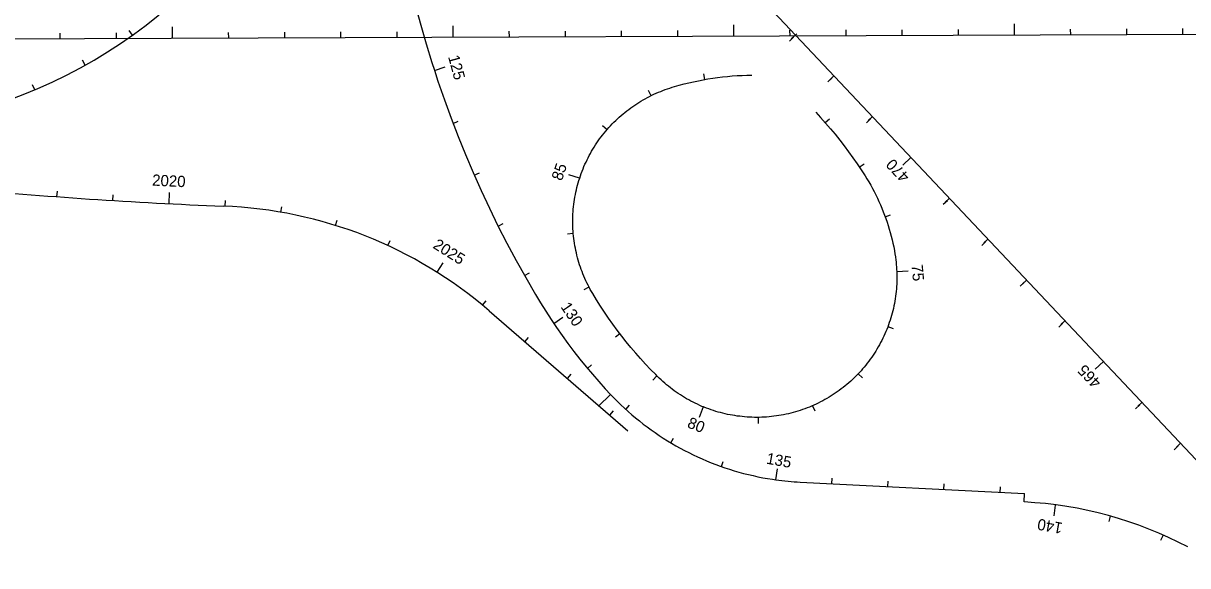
# Model space of a CAD drawing. Extents: x 448091 to 665917, y 1461380 to 1587607.
# Drawn here: x 571941 to 574015, y 1530872 to 1531839 of the extents above; entities that cross this region are included whole.
import ezdxf

# ---------------------------------------------------------------- set-up
doc = ezdxf.new("R2010")
doc.units = 0
doc.layers.add('TextShtNo', color=7, linetype='Continuous')
doc.layers.add('TextTitle', color=7, linetype='Continuous')

msp = doc.modelspace()

# ---------------------------------------------------------------- linework, layer by layer
at = {"layer": 'TextShtNo'}
for p, q in [((570272.5, 1531804.8), (575397.9, 1531824.8)), ((572770.7, 1531326.4), (573018, 1531112.9)), ((572965.4, 1531156.9), (572987, 1531177.3)), ((573324.9, 1531021.1), (573724.7, 1531000.9)), ((573723.8, 1530985.9), (573724.5, 1531000.9))]:
    msp.add_line(p, q, dxfattribs=at)
for points in [[(574208.2, 1530872.3), (571463.6, 1533781.7)], [(572639.8, 1531869.6), (572648.8, 1531835.8), (572658.5, 1531802.4), (572668.8, 1531769.1), (572673.3, 1531755.1)], [(572673.3, 1531755.1), (572679.5, 1531735.7), (572690.9, 1531702.7), (572702.9, 1531670.1), (572715.3, 1531637.4), (572728.5, 1531605), (572742.1, 1531573), (572756.5, 1531541), (572771.2, 1531509.5), (572786.4, 1531478.1), (572802.4, 1531446.9), (572818.8, 1531416.2), (572835.8, 1531385.7), (572853.2, 1531355.5), (572862.2, 1531340.5), (572871.5, 1531325.7), (572881, 1531311.1), (572885.8, 1531304)], [(572932, 1531562.9), (572932, 1531563.1), (572933.4, 1531567.3), (572934.9, 1531571.4), (572936.4, 1531575.5), (572938, 1531579.5), (572939.7, 1531583.6), (572941.4, 1531587.6), (572943.3, 1531591.5), (572945.1, 1531595.5), (572947.1, 1531599.4), (572949.1, 1531603.2), (572951.2, 1531607), (572953.3, 1531610.9), (572955.6, 1531614.6), (572957.8, 1531618.3), (572960.2, 1531622), (572962.6, 1531625.7), (572965.1, 1531629.2), (572967.6, 1531632.8), (572970.2, 1531636.3), (572972.9, 1531639.8), (572975.6, 1531643.2), (572978.4, 1531646.5), (572981.2, 1531649.9), (572984.1, 1531653.1), (572987.1, 1531656.3), (572990.1, 1531659.5), (572993.1, 1531662.6), (572996.2, 1531665.6), (572999.4, 1531668.7), (573002.6, 1531671.6), (573005.9, 1531674.5), (573009.2, 1531677.3), (573012.6, 1531680.1), (573016, 1531682.8), (573019.5, 1531685.5), (573023, 1531688), (573026.5, 1531690.6), (573030.1, 1531693), (573033.8, 1531695.5), (573037.5, 1531697.8), (573041.2, 1531700.1), (573044.9, 1531702.3), (573048.7, 1531704.4), (573052.6, 1531706.5), (573056.4, 1531708.5), (573060.4, 1531710.5), (573064.3, 1531712.3), (573068.3, 1531714.1), (573072.3, 1531715.9), (573076.3, 1531717.5), (573080.3, 1531719.1), (573084.5, 1531720.6), (573088.6, 1531722.1), (573092.7, 1531723.5), (573096.9, 1531724.8), (573101.1, 1531726.1), (573109.5, 1531728.4), (573117.9, 1531730.7), (573126.3, 1531732.8), (573134.9, 1531734.8), (573143.4, 1531736.5), (573151.9, 1531738.2), (573160.6, 1531739.7), (573169.2, 1531741.1), (573177.8, 1531742.3), (573186.5, 1531743.3), (573195.1, 1531744.3), (573203.8, 1531745), (573212.6, 1531745.6), (573221.3, 1531746.1), (573230, 1531746.4), (573238.7, 1531746.5)], [(573352.5, 1531680.3), (573361.3, 1531670.8), (573370.1, 1531661), (573378.7, 1531651.1), (573387.1, 1531641.1), (573395.2, 1531630.8), (573403.3, 1531620.5), (573411.1, 1531610.1), (573418.8, 1531599.4), (573426.3, 1531588.7), (573433.6, 1531577.8), (573440.6, 1531566.8), (573443.8, 1531561.7), (573447.2, 1531556.1), (573450.5, 1531550.4), (573453.6, 1531544.7), (573456.7, 1531538.9), (573459.6, 1531533.1), (573462.5, 1531527.1), (573465.2, 1531521.2), (573467.9, 1531515.2), (573470.5, 1531509.2), (573472.9, 1531503.1), (573475.2, 1531497), (573477.5, 1531490.9), (573479.6, 1531484.7), (573481.6, 1531478.5), (573483.5, 1531472.2), (573485.3, 1531465.9), (573487, 1531459.6), (573488.6, 1531453.2), (573490, 1531446.8), (573491.4, 1531440.4), (573492.6, 1531434), (573493.7, 1531427.6), (573493.9, 1531426.3), (573494.6, 1531422), (573495.2, 1531417.6), (573495.7, 1531413.3), (573496.1, 1531409), (573496.5, 1531404.6), (573496.7, 1531400.3), (573496.9, 1531396.8)], [(573152.3, 1531155.3), (573149.9, 1531156.3), (573145.9, 1531158.1), (573141.9, 1531159.9), (573138, 1531161.8), (573134, 1531163.7), (573130.2, 1531165.7), (573126.3, 1531167.8), (573122.5, 1531169.9), (573118.8, 1531172.1), (573115.1, 1531174.4), (573111.4, 1531176.7), (573107.7, 1531179.1), (573104.1, 1531181.6), (573100.6, 1531184.1), (573097, 1531186.7), (573093.6, 1531189.3), (573090.2, 1531192.1), (573086.8, 1531194.8), (573083.5, 1531197.6), (573080.2, 1531200.6), (573077, 1531203.5), (573073.8, 1531206.5), (573070.7, 1531209.5), (573067.4, 1531212.9), (573058.2, 1531222.2), (573049.2, 1531231.7), (573040.4, 1531241.4), (573031.8, 1531251.2), (573023.3, 1531261.2), (573015, 1531271.3), (573006.9, 1531281.6), (572999, 1531292), (572991.2, 1531302.5), (572983.6, 1531313.2), (572976.2, 1531324.1), (572969, 1531335), (572962, 1531346), (572955.2, 1531357.2), (572955.2, 1531357.2), (572953.1, 1531360.8), (572950.9, 1531364.7), (572948.9, 1531368.5), (572946.9, 1531372.4), (572944.9, 1531376.3), (572943, 1531380.2), (572941.2, 1531384.2), (572939.5, 1531388.2), (572937.8, 1531392.2), (572936.2, 1531396.3), (572934.7, 1531400.4), (572933.3, 1531404.5), (572931.9, 1531408.6), (572930.6, 1531412.8), (572929.3, 1531417), (572928.2, 1531421.2), (572927.1, 1531425.4), (572926.1, 1531429.7), (572925.1, 1531433.9), (572924.3, 1531438.2), (572923.5, 1531442.5), (572922.8, 1531446.8), (572922.1, 1531451.1), (572921.6, 1531455.4), (572921.1, 1531459.8), (572920.6, 1531464.1), (572920.3, 1531468.5), (572920.1, 1531472.8), (572919.9, 1531477.2), (572919.8, 1531481.5), (572919.7, 1531485.9), (572919.8, 1531490.2), (572919.9, 1531494.6), (572920.1, 1531499), (572920.3, 1531503.3), (572920.7, 1531507.7), (572921.1, 1531512), (572921.6, 1531516.3), (572922.2, 1531520.7), (572922.8, 1531525), (572923.6, 1531529.3), (572924.4, 1531533.6), (572925.2, 1531537.9), (572926.2, 1531542.1), (572927.2, 1531546.4), (572928.3, 1531550.6), (572929.5, 1531554.8), (572930.7, 1531559), (572932, 1531562.9)], [(573496.9, 1531396.8), (573496.9, 1531395.9), (573497.1, 1531391.5), (573497.1, 1531387.2), (573497.1, 1531382.8), (573497, 1531378.4), (573496.8, 1531374.1), (573496.5, 1531369.7), (573496.2, 1531365.4), (573495.8, 1531361), (573495.3, 1531356.7), (573494.7, 1531352.4), (573494.1, 1531348.1), (573493.4, 1531343.8), (573492.6, 1531339.5), (573491.7, 1531335.2), (573490.8, 1531330.9), (573489.8, 1531326.7), (573488.7, 1531322.5), (573487.5, 1531318.3), (573486.3, 1531314.1), (573485, 1531309.9), (573483.6, 1531305.8), (573482.2, 1531301.6), (573480.7, 1531297.5), (573479.1, 1531293.5), (573477.4, 1531289.5), (573475.7, 1531285.5), (573473.9, 1531281.5), (573472, 1531277.5), (573470.1, 1531273.6), (573468.1, 1531269.8), (573466, 1531265.9), (573463.8, 1531262.1), (573461.6, 1531258.3), (573459.4, 1531254.6), (573457, 1531250.9), (573454.6, 1531247.3), (573452.2, 1531243.7), (573449.6, 1531240.1), (573447.1, 1531236.6), (573444.4, 1531233.2), (573441.7, 1531229.7), (573438.9, 1531226.4), (573436.1, 1531223), (573433.2, 1531219.8), (573430.3, 1531216.5), (573427.3, 1531213.4), (573424.2, 1531210.3), (573421.1, 1531207.2), (573418, 1531204.2), (573414.8, 1531201.2), (573411.5, 1531198.3), (573408.2, 1531195.5), (573404.8, 1531192.7), (573401.4, 1531190), (573398, 1531187.3), (573394.5, 1531184.7), (573390.9, 1531182.2), (573387.3, 1531179.7), (573383.7, 1531177.3), (573380, 1531174.9), (573376.3, 1531172.6), (573372.5, 1531170.4), (573368.8, 1531168.3), (573364.9, 1531166.2), (573361.1, 1531164.1), (573357.1, 1531162.2), (573353.2, 1531160.3), (573349.2, 1531158.5), (573345.2, 1531156.7), (573341.2, 1531155.1), (573337.2, 1531153.5), (573333.1, 1531151.9), (573329, 1531150.5), (573324.8, 1531149.1), (573320.7, 1531147.7), (573316.5, 1531146.5), (573312.3, 1531145.3), (573308.1, 1531144.2), (573303.8, 1531143.2), (573299.6, 1531142.2), (573295.3, 1531141.4), (573291, 1531140.5), (573286.7, 1531139.8), (573282.4, 1531139.2), (573278.1, 1531138.6), (573273.7, 1531138.1), (573269.4, 1531137.7), (573265, 1531137.3), (573260.7, 1531137.1), (573256.3, 1531136.8), (573252, 1531136.7), (573247.6, 1531136.7), (573243.3, 1531136.7), (573238.9, 1531136.8), (573234.5, 1531137), (573230.2, 1531137.2), (573225.8, 1531137.6), (573221.5, 1531138), (573217.1, 1531138.5)], [(572885.8, 1531304), (572890.8, 1531296.6), (572900.8, 1531282.3), (572911.1, 1531268.3), (572921.5, 1531254.3), (572932.3, 1531240.5), (572943.3, 1531227), (572954.6, 1531213.6), (572966, 1531200.5), (572977.7, 1531187.5), (572987, 1531177.5), (572987, 1531177.5), (572987.3, 1531177.3)], [(572987.1, 1531177.4), (572993.1, 1531171.2), (572999.2, 1531165), (573005.5, 1531158.9), (573011.9, 1531152.9), (573018.3, 1531147.1), (573024.9, 1531141.4), (573031.6, 1531135.7), (573038.3, 1531130.2), (573045.2, 1531124.8), (573052.2, 1531119.5), (573059.2, 1531114.4), (573066.3, 1531109.4), (573073.5, 1531104.4), (573080.8, 1531099.7), (573088.2, 1531095.1), (573095.7, 1531090.5), (573103.3, 1531086.1), (573110.8, 1531081.9), (573118.6, 1531077.8), (573126.3, 1531073.8), (573134.2, 1531069.9), (573142, 1531066.2), (573150, 1531062.7), (573158, 1531059.2), (573166.1, 1531055.9), (573174.3, 1531052.8), (573182.5, 1531049.8), (573190.7, 1531046.9), (573199, 1531044.2), (573207.3, 1531041.6), (573215.7, 1531039.2), (573224.1, 1531036.9), (573232.6, 1531034.8), (573241.1, 1531032.8), (573249.6, 1531030.9), (573258.2, 1531029.2), (573266.8, 1531027.7), (573275.4, 1531026.3), (573281.6, 1531025.4)], [(573217.1, 1531138.5), (573212.8, 1531139), (573208.5, 1531139.7), (573204.2, 1531140.4), (573199.9, 1531141.2), (573195.6, 1531142), (573191.3, 1531143), (573187.1, 1531144), (573182.9, 1531145.1), (573178.7, 1531146.2), (573174.5, 1531147.4), (573170.3, 1531148.8), (573166.2, 1531150.1), (573162.1, 1531151.6), (573158, 1531153.1), (573153.9, 1531154.7), (573152.3, 1531155.3)]]:
    msp.add_lwpolyline(points, dxfattribs=at)
for centre, radius, start, end in [((571616.3, 1532540.7), 890, 280.3802, 36.4833), ((572620.7, 1539858.8), 8352, 264.50468, 267.7805), ((572267.4, 1530743.7), 770, 49.1816, 87.7805), ((573379.4, 1531787.1), 767.9, 262.6727, 265.9277), ((573688.1, 1530286.8), 700, 62.1406, 87.075)]:
    msp.add_arc(centre, radius, start, end, dxfattribs=at)
at = {"layer": 'TextTitle'}
for p, q in [((572206.7, 1531812.3), (572206.6, 1531832.3)), ((572706.7, 1531814.3), (572706.6, 1531834.3)), ((573206.7, 1531816.2), (573206.6, 1531836.2)), ((573706.7, 1531818.2), (573706.6, 1531838.2)), ((572006.7, 1531811.5), (572006.6, 1531821.5)), ((572106.7, 1531811.9), (572106.6, 1531821.9)), ((572135.4, 1531817.8), (572129.6, 1531825.9)), ((572306.7, 1531812.7), (572306.6, 1531822.7)), ((572406.7, 1531813.1), (572406.6, 1531823.1)), ((572506.7, 1531813.5), (572506.6, 1531823.5)), ((572606.7, 1531813.9), (572606.6, 1531823.9)), ((572806.7, 1531814.6), (572806.6, 1531824.6)), ((572906.7, 1531815), (572906.6, 1531825)), ((573006.7, 1531815.4), (573006.6, 1531825.4)), ((573106.7, 1531815.8), (573106.6, 1531825.8)), ((573312.9, 1531814.1), (573305.7, 1531807.3)), ((573306.7, 1531816.6), (573306.6, 1531826.6)), ((573316.1, 1531817.8), (573308.9, 1531811.1)), ((573316.1, 1531817.8), (573308.9, 1531811.1)), ((573319, 1531820.3), (573311.7, 1531813.4)), ((573406.7, 1531817), (573406.6, 1531827)), ((573506.7, 1531817.4), (573506.6, 1531827.4)), ((573606.7, 1531817.8), (573606.6, 1531827.8)), ((573806.7, 1531818.5), (573806.6, 1531828.5)), ((573906.7, 1531818.9), (573906.6, 1531828.9)), ((574006.7, 1531819.3), (574006.6, 1531829.3)), ((572051.1, 1531764.1), (572046.2, 1531772.9)), ((572673.2, 1531755), (572692.3, 1531761.1)), ((573154.9, 1531738.6), (573153.1, 1531748.9)), ((571961.2, 1531720.3), (571957.4, 1531729.5)), ((573381.5, 1531741.3), (573374.2, 1531734.5)), ((573384.7, 1531745.1), (573377.5, 1531738.3)), ((573059.4, 1531709.9), (573054.9, 1531719)), ((573369.2, 1531661.8), (573376.8, 1531668.6)), ((573450, 1531668.5), (573442.7, 1531661.6)), ((573453.3, 1531672.4), (573446.1, 1531665.6)), ((572706.4, 1531660.6), (572715.7, 1531664.2)), ((572980.7, 1531649.3), (572972.9, 1531656)), ((573430.2, 1531582.6), (573438.6, 1531588.3)), ((573521.9, 1531599.6), (573507.5, 1531586)), ((572744.2, 1531568.1), (572753.5, 1531572.2)), ((572931.9, 1531562.8), (572912.4, 1531568.9)), ((572000.8, 1531529.9), (572001.6, 1531539.8)), ((572100.6, 1531523.1), (572101.2, 1531533)), ((572200.4, 1531517.4), (572201.4, 1531537.4)), ((572300.3, 1531513), (572300.8, 1531523)), ((573587.1, 1531522.8), (573579.8, 1531516)), ((573590.5, 1531526.9), (573583.4, 1531520.1)), ((572399.7, 1531502.2), (572401.4, 1531512.1)), ((572496.8, 1531478.7), (572499.8, 1531488.3)), ((572786.6, 1531477.5), (572795.6, 1531482.1)), ((573476.2, 1531494.1), (573485.9, 1531497.7)), ((572920.6, 1531464.1), (572910.4, 1531463.3)), ((572590.1, 1531442.8), (572594.3, 1531451.9)), ((573655.6, 1531450), (573648.3, 1531443.2)), ((573659.3, 1531454.2), (573652, 1531447.4)), ((572677.9, 1531395.2), (572688.6, 1531412.1)), ((573496.8, 1531396.7), (573517, 1531397.7)), ((572833.7, 1531389.3), (572842.5, 1531394.2)), ((573724.1, 1531377.2), (573716.8, 1531370.3)), ((573727.8, 1531381.4), (573720.6, 1531374.6)), ((572948.6, 1531368.8), (572939.6, 1531364.1)), ((572758.8, 1531336.5), (572765.2, 1531344.2)), ((572885.7, 1531303.9), (572902.2, 1531315)), ((573481, 1531298.6), (573490.7, 1531295)), ((573792.6, 1531304.4), (573785.4, 1531297.5)), ((573796.5, 1531308.8), (573789.2, 1531301.9)), ((572834.6, 1531271.3), (572841.1, 1531278.8)), ((573003.7, 1531285.5), (572995.7, 1531279.5)), ((572945.7, 1531224), (572953.2, 1531230.4)), ((573865.1, 1531236), (573850.6, 1531222.3)), ((572910.3, 1531205.9), (572916.8, 1531213.5)), ((573069.6, 1531210.4), (573062.4, 1531203.2)), ((573428.3, 1531214.4), (573435.9, 1531207.3)), ((572985.9, 1531140.5), (572992.5, 1531148.1)), ((573014, 1531150.8), (573020.7, 1531158.3)), ((573152.2, 1531155.2), (573144.6, 1531136.6)), ((573346.9, 1531157.4), (573351, 1531148.1)), ((573929.7, 1531158.7), (573922.4, 1531151.9)), ((573933.7, 1531163.2), (573926.5, 1531156.4)), ((573249.8, 1531136.6), (573249.9, 1531125.8)), ((573094.2, 1531091.3), (573099.1, 1531099.4)), ((573998.2, 1531085.9), (573991, 1531079)), ((574002.4, 1531090.5), (573995.1, 1531083.7)), ((573184.5, 1531048.9), (573187.8, 1531058.1)), ((573281.5, 1531025.3), (573284.4, 1531045.1)), ((573381.3, 1531018.3), (573381.8, 1531028.3)), ((573481.1, 1531013.2), (573481.6, 1531023.2)), ((573581, 1531008.1), (573581.5, 1531018.1)), ((573680.9, 1531003), (573681.4, 1531013.1)), ((573777.2, 1530961), (573779.6, 1530980.3)), ((573875.1, 1530951), (573877.8, 1530960.6)), ((573967.6, 1530917.6), (573971.5, 1530926.4))]:
    msp.add_line(p, q, dxfattribs=at)

# ---------------------------------------------------------------- texts
for s, rotation, p in [('125', 285.38, (572697.4, 1531779.3)), ('85', 71.1324, (572900.1, 1531557)), ('470', 133.3503, (573521.1, 1531566.7)), ('2020', 357.1157, (572170, 1531549.7)), ('2025', 327.7861, (572669.1, 1531439.4)), ('75', 275.3727, (573523.1, 1531408.2)), ('130', 304.2157, (572897.3, 1531333.5)), ('465', 133.3503, (573862.6, 1531200)), ('80', 338.2247, (573122.2, 1531119.4)), ('135', 349.7961, (573263.4, 1531054.3)), ('140', 169.796, (573793.5, 1530948.5))]:
    msp.add_text(s, height=20, rotation=rotation, dxfattribs=at).set_placement(p)

doc.saveas('drawing.dxf')
